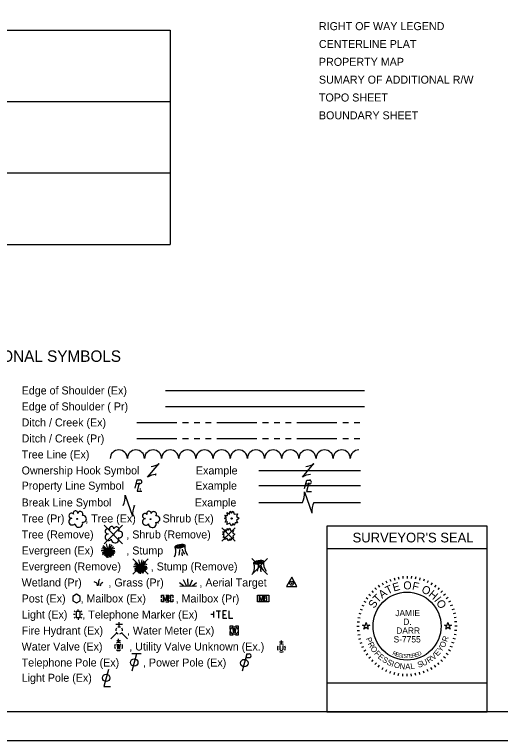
# Model space of a CAD drawing. Extents: x 0 to 34, y 0 to 22.
# Drawn here: x 8.37 to 16.87, y 0 to 12.7 of the extents above; entities that cross this region are included whole.
import ezdxf

# ---------------------------------------------------------------- set-up
doc = ezdxf.new("R2010")
doc.units = 0
for name, color, linetype in [('Default', 7, 'Continuous'), ('SH_Border', 7, 'Continuous'), ('SH_Cut_Line', 7, 'Continuous'), ('SH_Data', 7, 'Continuous'), ('SH_Text', 7, 'Continuous')]:
    doc.layers.add(name, color=color, linetype=linetype)

msp = doc.modelspace()

# ---------------------------------------------------------------- linework, layer by layer
at = {"layer": 'Default'}
for p, q in [((6.786, 12.429), (11.091, 12.429)), ((11.091, 12.429), (11.091, 11.179)), ((6.786, 11.179), (11.091, 11.179)), ((6.786, 11.179), (11.091, 11.179)), ((11.091, 11.179), (11.091, 9.929)), ((6.786, 9.929), (11.091, 9.929)), ((6.786, 9.929), (11.091, 9.929)), ((11.091, 9.929), (11.091, 8.679)), ((6.786, 8.679), (11.091, 8.679)), ((14.934, 2.822), (14.948, 2.785)), ((15.007, 2.845), (15.017, 2.807)), ((15.081, 2.862), (15.088, 2.822)), ((15.157, 2.872), (15.161, 2.832)), ((15.233, 2.875), (15.233, 2.835)), ((15.31, 2.872), (15.306, 2.832)), ((15.385, 2.862), (15.378, 2.822)), ((15.46, 2.845), (15.449, 2.807)), ((15.533, 2.822), (15.519, 2.785)), ((14.671, 2.67), (14.697, 2.64)), ((14.731, 2.717), (14.754, 2.684)), ((14.796, 2.758), (14.816, 2.723)), ((14.864, 2.793), (14.88, 2.757)), ((15.603, 2.793), (15.586, 2.757)), ((15.671, 2.758), (15.651, 2.723)), ((15.735, 2.717), (15.712, 2.684)), ((15.796, 2.67), (15.77, 2.64)), ((14.563, 2.562), (14.594, 2.537)), ((14.615, 2.619), (14.643, 2.59)), ((15.852, 2.619), (15.824, 2.59)), ((15.904, 2.562), (15.873, 2.537)), ((14.476, 2.438), (14.51, 2.418)), ((14.517, 2.502), (14.549, 2.479)), ((15.95, 2.502), (15.917, 2.479)), ((15.991, 2.438), (15.957, 2.418)), ((14.411, 2.299), (14.449, 2.286)), ((14.44, 2.37), (14.477, 2.353)), ((16.026, 2.37), (15.99, 2.353)), ((16.056, 2.299), (16.018, 2.286)), ((14.388, 2.226), (14.427, 2.216)), ((16.079, 2.226), (16.04, 2.216)), ((14.362, 2.076), (14.402, 2.073)), ((14.372, 2.152), (14.411, 2.145)), ((16.095, 2.152), (16.056, 2.145)), ((16.105, 2.076), (16.065, 2.073)), ((14.358, 2), (14.398, 2)), ((14.362, 1.924), (14.402, 1.927)), ((16.105, 1.924), (16.065, 1.927)), ((16.108, 2), (16.068, 2)), ((14.372, 1.848), (14.411, 1.855)), ((14.388, 1.774), (14.427, 1.784)), ((16.079, 1.774), (16.04, 1.784)), ((16.095, 1.848), (16.056, 1.855)), ((14.411, 1.701), (14.449, 1.714)), ((16.056, 1.701), (16.018, 1.714)), ((14.44, 1.63), (14.477, 1.647)), ((14.476, 1.563), (14.51, 1.583)), ((15.991, 1.563), (15.957, 1.583)), ((16.026, 1.63), (15.99, 1.647)), ((14.517, 1.498), (14.549, 1.521)), ((14.563, 1.438), (14.594, 1.463)), ((14.615, 1.381), (14.643, 1.41)), ((15.852, 1.381), (15.824, 1.41)), ((15.904, 1.438), (15.873, 1.463)), ((15.95, 1.498), (15.917, 1.521)), ((14.671, 1.33), (14.697, 1.36)), ((14.731, 1.283), (14.754, 1.316)), ((14.796, 1.242), (14.816, 1.277)), ((15.671, 1.242), (15.651, 1.277)), ((15.735, 1.283), (15.712, 1.316)), ((15.796, 1.33), (15.77, 1.36)), ((14.864, 1.207), (14.88, 1.243)), ((14.934, 1.178), (14.948, 1.215)), ((15.007, 1.155), (15.017, 1.193)), ((15.081, 1.138), (15.088, 1.178)), ((15.157, 1.128), (15.161, 1.168)), ((15.233, 1.125), (15.233, 1.165)), ((15.31, 1.128), (15.306, 1.168)), ((15.385, 1.138), (15.378, 1.178)), ((15.46, 1.155), (15.449, 1.193)), ((15.533, 1.178), (15.519, 1.215)), ((15.603, 1.207), (15.586, 1.243))]:
    msp.add_line(p, q, dxfattribs=at)
for points in [[(14.457, 2.02), (14.504, 2.02), (14.518, 2.065), (14.533, 2.02), (14.58, 2.02), (14.542, 1.992), (14.556, 1.948), (14.518, 1.975), (14.48, 1.948), (14.495, 1.992)], [(15.887, 2.02), (15.934, 2.02), (15.948, 2.065), (15.963, 2.02), (16.01, 2.02), (15.972, 1.992), (15.986, 1.948), (15.948, 1.975), (15.91, 1.948), (15.925, 1.992)]]:
    msp.add_lwpolyline(points, close=True, dxfattribs=at)
msp.add_circle((15.233, 2), 0.595, dxfattribs=at)
at = {"layer": 'SH_Border'}
msp.add_lwpolyline([(1.5, 21.5), (33.5, 21.5), (33.5, 0.5), (1.5, 0.5)], close=True, dxfattribs=at)
at = {"layer": 'SH_Cut_Line'}
msp.add_lwpolyline([(0, 0), (34, 0), (34, 22), (0, 22)], close=True, dxfattribs=at)
at = {"layer": 'SH_Data'}
for p, q in [((16.633, 3.75), (13.833, 3.75)), ((13.833, 3.75), (13.833, 0.5)), ((16.633, 0.5), (16.633, 3.75)), ((16.633, 3.35), (13.833, 3.35)), ((16.633, 0.5), (13.833, 0.5))]:
    msp.add_line(p, q, dxfattribs=at)
msp.add_lwpolyline([(16.633, 0.5), (16.633, 1), (13.833, 1), (13.833, 0.5)], close=True, dxfattribs=at)
at = {"layer": 'SH_Text'}
for p, q in [((11.009, 6.124), (14.492, 6.124)), ((11.009, 5.844), (14.492, 5.844)), ((10.508, 5.564), (11.208, 5.564)), ((11.308, 5.564), (11.408, 5.564)), ((11.508, 5.564), (11.608, 5.564)), ((11.708, 5.564), (11.808, 5.564)), ((11.908, 5.564), (12.608, 5.564)), ((12.708, 5.564), (12.808, 5.564)), ((12.908, 5.564), (13.008, 5.564)), ((13.108, 5.564), (13.208, 5.564)), ((13.308, 5.564), (14.008, 5.564)), ((14.108, 5.564), (14.208, 5.564)), ((14.308, 5.564), (14.408, 5.564)), ((10.508, 5.284), (11.208, 5.284)), ((11.308, 5.284), (11.408, 5.284)), ((11.508, 5.284), (11.608, 5.284)), ((11.708, 5.284), (11.808, 5.284)), ((11.908, 5.284), (12.608, 5.284)), ((12.708, 5.284), (12.808, 5.284)), ((12.908, 5.284), (13.008, 5.284)), ((13.108, 5.284), (13.208, 5.284)), ((13.308, 5.284), (14.008, 5.284)), ((14.108, 5.284), (14.208, 5.284)), ((14.308, 5.284), (14.408, 5.284)), ((10.696, 4.604), (10.896, 4.844)), ((13.404, 4.604), (13.604, 4.844)), ((10.796, 4.724), (10.796, 4.724)), ((12.639, 4.724), (14.421, 4.724)), ((13.504, 4.724), (13.504, 4.724)), ((10.496, 4.493), (10.561, 4.493)), ((10.536, 4.462), (10.536, 4.462)), ((12.639, 4.459), (14.421, 4.459)), ((13.462, 4.489), (13.526, 4.489)), ((13.502, 4.458), (13.502, 4.458)), ((13.439, 4.348), (13.569, 3.98)), ((10.303, 4.292), (10.433, 3.924)), ((10.368, 4.108), (10.368, 4.108)), ((12.639, 4.164), (13.404, 4.164)), ((13.504, 4.164), (13.504, 4.164)), ((13.604, 4.164), (14.421, 4.164)), ((9.936, 3.764), (10.257, 3.443)), ((10.257, 3.764), (9.936, 3.443)), ((11.995, 3.72), (12.227, 3.488)), ((12.227, 3.72), (11.995, 3.488)), ((10.097, 3.604), (10.097, 3.604)), ((12.111, 3.604), (12.111, 3.604)), ((10.007, 3.324), (9.976, 3.439)), ((10.007, 3.324), (10.038, 3.441)), ((9.884, 3.324), (10.007, 3.324)), ((10.007, 3.324), (9.897, 3.353)), ((10.007, 3.324), (9.9, 3.285)), ((10.007, 3.324), (9.907, 3.267)), ((10.007, 3.324), (9.909, 3.381)), ((10.007, 3.324), (9.909, 3.249)), ((10.007, 3.324), (9.92, 3.411)), ((10.007, 3.324), (9.933, 3.237)), ((10.007, 3.324), (9.949, 3.223)), ((10.007, 3.324), (9.965, 3.215)), ((10.007, 3.324), (9.975, 3.202)), ((10.007, 3.324), (9.993, 3.209)), ((10.007, 3.324), (10.073, 3.421)), ((10.007, 3.324), (10.098, 3.394)), ((10.007, 3.324), (10.125, 3.364)), ((10.007, 3.324), (10.12, 3.326)), ((10.007, 3.193), (10.007, 3.324)), ((10.007, 3.324), (10.03, 3.208)), ((10.007, 3.324), (10.055, 3.207)), ((10.007, 3.324), (10.07, 3.229)), ((10.007, 3.324), (10.097, 3.236)), ((10.007, 3.324), (10.103, 3.26)), ((10.007, 3.324), (10.119, 3.275)), ((10.007, 3.324), (10.128, 3.3)), ((11.281, 3.324), (11.281, 3.324)), ((10.437, 3.177), (10.705, 2.91)), ((10.705, 3.177), (10.437, 2.91)), ((12.517, 3.183), (12.795, 2.905)), ((12.795, 3.183), (12.517, 2.905)), ((10.571, 3.044), (10.461, 3.073)), ((10.571, 3.044), (10.473, 3.101)), ((10.571, 3.044), (10.484, 3.131)), ((10.571, 3.044), (10.54, 3.159)), ((10.571, 3.044), (10.602, 3.161)), ((10.571, 3.044), (10.637, 3.141)), ((10.571, 3.044), (10.662, 3.114)), ((10.571, 3.044), (10.689, 3.084)), ((10.448, 3.044), (10.571, 3.044)), ((10.571, 3.044), (10.464, 3.005)), ((10.571, 3.044), (10.471, 2.987)), ((10.571, 3.044), (10.473, 2.969)), ((10.571, 3.044), (10.497, 2.957)), ((10.571, 3.044), (10.513, 2.943)), ((10.571, 3.044), (10.529, 2.935)), ((10.571, 3.044), (10.539, 2.922)), ((10.571, 3.044), (10.557, 2.929)), ((10.571, 3.044), (10.684, 3.046)), ((10.571, 2.913), (10.571, 3.044)), ((10.571, 3.044), (10.594, 2.928)), ((10.571, 3.044), (10.619, 2.927)), ((10.571, 3.044), (10.634, 2.949)), ((10.571, 3.044), (10.661, 2.956)), ((10.571, 3.044), (10.667, 2.98)), ((10.571, 3.044), (10.683, 2.995)), ((10.571, 3.044), (10.692, 3.02)), ((10.571, 3.044), (10.571, 3.044)), ((12.656, 3.044), (12.656, 3.044)), ((12.656, 3.044), (12.656, 3.044)), ((11.373, 2.703), (11.321, 2.809)), ((11.403, 2.704), (11.401, 2.829)), ((11.433, 2.704), (11.482, 2.812)), ((11.324, 2.703), (11.256, 2.76)), ((11.257, 2.702), (11.549, 2.706)), ((11.481, 2.705), (11.548, 2.764)), ((11.014, 2.545), (11.064, 2.545)), ((11.014, 2.423), (11.064, 2.423)), ((11.039, 2.484), (11.039, 2.484)), ((12.718, 2.484), (12.718, 2.484)), ((9.48, 2.268), (9.48, 2.294)), ((9.428, 2.204), (9.401, 2.204)), ((9.431, 2.252), (9.413, 2.271)), ((9.48, 2.204), (9.48, 2.204)), ((9.546, 2.271), (9.528, 2.252)), ((9.558, 2.204), (9.532, 2.204)), ((11.852, 2.204), (11.803, 2.204)), ((11.852, 2.154), (11.852, 2.254)), ((9.431, 2.155), (9.413, 2.137)), ((9.48, 2.14), (9.48, 2.113)), ((9.546, 2.137), (9.528, 2.155)), ((10.198, 1.984), (10.198, 2.07)), ((10.258, 2.027), (10.138, 2.027)), ((10.198, 1.924), (10.198, 1.924)), ((10.198, 1.924), (10.198, 1.924)), ((12.211, 1.924), (12.211, 1.924)), ((10.156, 1.881), (10.052, 1.777)), ((10.24, 1.881), (10.344, 1.777)), ((10.22, 1.746), (10.157, 1.746)), ((10.189, 1.714), (10.189, 1.777)), ((13.067, 1.719), (13.003, 1.719)), ((13.008, 1.661), (13.008, 1.592)), ((13.035, 1.687), (13.035, 1.751)), ((13.062, 1.661), (13.062, 1.592)), ((10.189, 1.644), (10.189, 1.644)), ((13.035, 1.617), (13.035, 1.617)), ((10.502, 1.514), (10.421, 1.214)), ((10.582, 1.514), (10.422, 1.514)), ((12.431, 1.514), (12.35, 1.214)), ((12.414, 1.45), (12.473, 1.45)), ((12.431, 1.514), (12.473, 1.514))]:
    msp.add_line(p, q, dxfattribs=at)
for points in [[(10.475, 4.413), (10.514, 4.562), (10.566, 4.561)], [(10.549, 4.51), (10.51, 4.362), (10.597, 4.362)], [(13.441, 4.409), (13.48, 4.557), (13.531, 4.557)], [(13.515, 4.506), (13.475, 4.358), (13.563, 4.358)], [(12.16, 3.974), (12.19, 4.011), (12.211, 3.958), (12.265, 3.967), (12.249, 3.917), (12.296, 3.887), (12.253, 3.85), (12.265, 3.805), (12.228, 3.808), (12.212, 3.762), (12.19, 3.797), (12.156, 3.756), (12.135, 3.8), (12.084, 3.779), (12.093, 3.826), (12.053, 3.822), (12.076, 3.861), (12.038, 3.89), (12.075, 3.903), (12.045, 3.943), (12.091, 3.938), (12.09, 3.99), (12.127, 3.961), (12.138, 4.01), (12.16, 3.974)], [(12.108, 3.681), (12.133, 3.712), (12.151, 3.667), (12.197, 3.675), (12.183, 3.632), (12.223, 3.607), (12.187, 3.575), (12.197, 3.537), (12.165, 3.539), (12.151, 3.501), (12.133, 3.53), (12.104, 3.495), (12.086, 3.533), (12.043, 3.515), (12.051, 3.555), (12.017, 3.551), (12.037, 3.585), (12.004, 3.609), (12.035, 3.62), (12.01, 3.654), (12.049, 3.65), (12.048, 3.694), (12.08, 3.67), (12.089, 3.711), (12.108, 3.681)], [(9.387, 2.446), (9.451, 2.409), (9.516, 2.446), (9.516, 2.521), (9.451, 2.559), (9.387, 2.521), (9.387, 2.446)], [(10.939, 2.496), (10.939, 2.545), (10.988, 2.545)], [(11.09, 2.545), (11.139, 2.545), (11.139, 2.496)], [(10.988, 2.423), (10.939, 2.423), (10.939, 2.471)], [(10.975, 2.444), (10.975, 2.524), (11.004, 2.444), (11.031, 2.524), (11.031, 2.444)], [(11.09, 2.487), (11.094, 2.49), (11.096, 2.492), (11.097, 2.494), (11.097, 2.495), (11.099, 2.498), (11.099, 2.5), (11.101, 2.504), (11.101, 2.506), (11.101, 2.509), (11.1, 2.512), (11.099, 2.516), (11.097, 2.518), (11.094, 2.521), (11.091, 2.522), (11.09, 2.523), (11.087, 2.524), (11.056, 2.524), (11.056, 2.444), (11.09, 2.444), (11.095, 2.446), (11.099, 2.45), (11.102, 2.455), (11.104, 2.46), (11.104, 2.466), (11.104, 2.47), (11.103, 2.473), (11.101, 2.479), (11.097, 2.483), (11.09, 2.487), (11.056, 2.487)], [(11.139, 2.471), (11.139, 2.423), (11.09, 2.423)], [(12.653, 2.444), (12.653, 2.524), (12.682, 2.444), (12.709, 2.524), (12.709, 2.444)], [(12.769, 2.487), (12.772, 2.49), (12.774, 2.492), (12.775, 2.494), (12.776, 2.495), (12.777, 2.498), (12.777, 2.5), (12.779, 2.504), (12.779, 2.506), (12.779, 2.509), (12.778, 2.512), (12.777, 2.516), (12.775, 2.518), (12.772, 2.521), (12.769, 2.522), (12.768, 2.523), (12.765, 2.524), (12.734, 2.524), (12.734, 2.444), (12.769, 2.444), (12.773, 2.446), (12.777, 2.45), (12.78, 2.455), (12.782, 2.46), (12.782, 2.466), (12.782, 2.47), (12.781, 2.473), (12.779, 2.479), (12.776, 2.483), (12.769, 2.487), (12.734, 2.487)], [(11.893, 2.266), (11.971, 2.266)], [(11.933, 2.266), (11.933, 2.141)], [(12.078, 2.266), (12.01, 2.266), (12.01, 2.141), (12.083, 2.141)], [(12.01, 2.204), (12.059, 2.204)], [(12.118, 2.266), (12.118, 2.141), (12.185, 2.141)], [(12.191, 1.999), (12.136, 1.999), (12.136, 1.944)], [(12.178, 1.969), (12.195, 1.879), (12.211, 1.969), (12.228, 1.879), (12.245, 1.969)], [(12.286, 1.944), (12.286, 1.999), (12.231, 1.999)], [(12.136, 1.904), (12.136, 1.849), (12.191, 1.849)], [(12.231, 1.849), (12.286, 1.849), (12.286, 1.904)], [(10.157, 1.685), (10.173, 1.599), (10.189, 1.685), (10.205, 1.599), (10.221, 1.685)], [(10.009, 1.243), (9.93, 0.943), (10.048, 0.943)]]:
    msp.add_lwpolyline(points, dxfattribs=at)
for points in [[(13.126, 2.694), (13.306, 2.694), (13.216, 2.855)], [(12.618, 2.545), (12.818, 2.545), (12.818, 2.423), (12.618, 2.423)], [(9.446, 2.154), (9.513, 2.154), (9.513, 2.254), (9.446, 2.254)]]:
    msp.add_lwpolyline(points, close=True, dxfattribs=at)
for centre, radius in [((9.464, 3.876), 0.0084), ((10.748, 3.872), 0.0072), ((12.164, 3.884), 0.0115), ((10.097, 3.604), 0.0072), ((12.111, 3.604), 0.00979), ((13.216, 2.752), 0.035), ((13.216, 2.752), 0.008), ((12.211, 1.924), 0.0675), ((10.462, 1.364), 0.065), ((12.388, 1.354), 0.065), ((9.97, 1.095), 0.065)]:
    msp.add_circle(centre, radius, dxfattribs=at)
for centre, radius, start, end in [((10.191, 4.934), 0.15, 0.0098, 179.9926), ((10.491, 4.934), 0.15, 0.0098, 179.9926), ((10.791, 4.934), 0.15, 0.0098, 179.9926), ((11.091, 4.934), 0.15, 0.0098, 179.9926), ((11.391, 4.934), 0.15, 0.0098, 179.9926), ((11.691, 4.934), 0.15, 0.0098, 179.9926), ((11.991, 4.934), 0.15, 0.0098, 179.9926), ((12.291, 4.934), 0.15, 0.0098, 179.9926), ((12.591, 4.934), 0.15, 0.0098, 179.9926), ((12.891, 4.934), 0.15, 0.0098, 179.9926), ((13.191, 4.934), 0.15, 0.0098, 179.9926), ((13.491, 4.934), 0.15, 0.0098, 179.9926), ((13.791, 4.934), 0.15, 0.0098, 179.9926), ((14.091, 4.934), 0.15, 0.0098, 179.9926), ((14.391, 4.934), 0.15, 89.9955, 179.9926), ((10.738, 5.059), 0.267, 273.6945, 306.337), ((13.446, 5.059), 0.267, 273.6945, 306.337), ((10.854, 4.389), 0.267, 93.6945, 126.337), ((13.562, 4.389), 0.267, 93.6945, 126.337), ((10.561, 4.527), 0.0345, 270.471, 81.3281), ((13.526, 4.523), 0.0345, 270.471, 81.3281), ((13.107, 4.316), 0.334, 332.9422, 5.5848), ((9.971, 4.26), 0.334, 332.9422, 5.5848), ((10.765, 3.957), 0.334, 152.9422, 185.5848), ((13.901, 4.012), 0.334, 152.9422, 185.5848), ((9.364, 3.932), 0.0441, 39.0625, 279.5412), ((9.434, 3.977), 0.0395, 354.0047, 205.9741), ((9.518, 3.961), 0.0466, 323.83, 165.0376), ((10.649, 3.928), 0.0441, 39.0625, 279.5412), ((10.719, 3.973), 0.0395, 354.0047, 205.9741), ((10.803, 3.957), 0.0466, 323.83, 165.0376), ((9.378, 3.829), 0.0592, 96.1722, 320.5737), ((9.492, 3.798), 0.0685, 184.9476, 19.4572), ((9.567, 3.877), 0.0574, 259.1453, 101.4596), ((10.663, 3.826), 0.0592, 96.1722, 320.5737), ((10.777, 3.794), 0.0685, 184.9476, 19.4572), ((10.852, 3.873), 0.0574, 259.1453, 101.4596), ((9.997, 3.66), 0.0441, 39.0625, 279.5412), ((10.067, 3.705), 0.0395, 354.0047, 205.9741), ((10.151, 3.689), 0.0466, 323.83, 165.0376), ((10.011, 3.557), 0.0592, 96.1722, 320.5737), ((10.2, 3.605), 0.0574, 259.1453, 101.4596), ((10.125, 3.526), 0.0685, 184.9476, 19.4572), ((10.989, 3.307), 0.2, 331.5338, 20.9269), ((11.005, 3.325), 0.253, 340.7938, 3.5481), ((11.606, 3.427), 0.316, 194.9653, 212.1216), ((11.561, 3.381), 0.215, 171.4106, 219.9194), ((11.476, 3.284), 0.182, 178.7926, 197.1224), ((12.365, 3.027), 0.2, 331.5338, 20.9269), ((12.38, 3.045), 0.253, 340.7938, 3.5481), ((12.982, 3.147), 0.316, 194.9653, 212.1216), ((12.937, 3.101), 0.215, 171.4106, 219.9194), ((12.852, 3.004), 0.182, 178.7926, 197.1224), ((10.198, 1.924), 0.06, 140.021, 184.0629), ((10.198, 1.924), 0.06, 68.1395, 112.038), ((10.198, 1.924), 0.06, 356.0165, 39.9889), ((10.198, 1.924), 0.06, 211.8788, 255.8479), ((10.198, 1.924), 0.06, 283.8239, 329.9097), ((10.189, 1.644), 0.07, 150.0184, 209.9816), ((10.189, 1.644), 0.07, 60.0184, 120.0157), ((10.189, 1.644), 0.07, 330.0184, 29.9816), ((13.035, 1.617), 0.07, 150.0184, 209.9816), ((13.035, 1.617), 0.07, 60.0184, 120.0157), ((13.035, 1.617), 0.07, 330.0184, 29.9816), ((10.189, 1.644), 0.07, 239.9843, 299.9816), ((13.035, 1.617), 0.07, 239.9843, 299.9816), ((13.035, 1.604), 0.03, 205.1924, 334.8076), ((12.474, 1.482), 0.0319, 268.8767, 91.1233)]:
    msp.add_arc(centre, radius, start, end, dxfattribs=at)
for centre, major_axis in [((11.262, 3.399), (0.0868, 0.0187)), ((11.262, 3.399), (0.0651, 0.0141)), ((11.262, 3.399), (0.0488, 0.0105)), ((11.262, 3.399), (0.0275, 0.0059)), ((11.262, 3.399), (0.0154, 0.0033)), ((12.638, 3.119), (0.0868, 0.0187)), ((12.638, 3.119), (0.0651, 0.0141)), ((12.638, 3.119), (0.0488, 0.0105)), ((12.638, 3.119), (0.0275, 0.0059)), ((12.638, 3.119), (0.0154, 0.0033))]:
    msp.add_ellipse(centre, major_axis=major_axis, ratio=0.36865, dxfattribs=at)
for points in [[(9.843, 2.712), (9.843, 2.76), (9.849, 2.804), (9.858, 2.825)], [(9.756, 2.779), (9.797, 2.762), (9.815, 2.708)], [(9.871, 2.705), (9.883, 2.744), (9.912, 2.767)]]:
    msp.add_spline(points, degree=3, dxfattribs=at)

# ---------------------------------------------------------------- texts
at = {"layer": 'Default'}
for s, height, rotation, p in [('T', 0.14, 25.7167, (14.895, 2.552)), ('E', 0.14, 15.7571, (15.002, 2.604)), ('O', 0.14, 359.7812, (15.168, 2.644)), ('F', 0.14, 347.4362, (15.314, 2.642)), ('O', 0.14, 332.2586, (15.473, 2.602)), ('T', 0.14, 46.4344, (14.722, 2.396)), ('A', 0.14, 36.4747, (14.797, 2.478)), ('H', 0.14, 319.9136, (15.597, 2.536)), ('S', 0.14, 57.1924, (14.661, 2.301)), ('I', 0.14, 308.367, (15.7, 2.448)), ('O', 0.14, 303.1491, (15.736, 2.409)), ('P', 0.1, 289.7431, (14.509, 1.784)), ('R', 0.1, 70.983, (15.934, 1.717)), ('R', 0.1, 296.9802, (14.543, 1.693)), ('Y', 0.1, 55.5058, (15.833, 1.54)), ('O', 0.1, 62.7428, (15.883, 1.613)), ('O', 0.1, 304.7158, (14.587, 1.608)), ('F', 0.1, 312.956, (14.653, 1.516)), ('R', 0.07, 334.487, (14.971, 1.505)), ('E', 0.07, 341.04, (15.024, 1.48)), ('G', 0.07, 347.4752, (15.075, 1.462)), ('R', 0.07, 11.9184, (15.326, 1.447)), ('E', 0.07, 17.6836, (15.383, 1.46)), ('D', 0.07, 23.3052, (15.434, 1.477)), ('V', 0.1, 41.0316, (15.695, 1.401)), ('E', 0.1, 48.2687, (15.77, 1.467)), ('E', 0.1, 319.6885, (14.714, 1.45)), ('S', 0.1, 326.9255, (14.789, 1.389)), ('S', 0.1, 334.1626, (14.869, 1.337)), ('I', 0.07, 353.7858, (15.142, 1.447)), ('S', 0.07, 356.8926, (15.169, 1.443)), ('T', 0.07, 3.0061, (15.219, 1.439)), ('E', 0.07, 6.0117, (15.272, 1.441)), ('U', 0.1, 25.5604, (15.517, 1.299)), ('R', 0.1, 33.296, (15.615, 1.347)), ('I', 0.1, 341.3997, (14.952, 1.298)), ('O', 0.1, 345.1351, (14.995, 1.282)), ('N', 0.1, 353.3752, (15.099, 1.255)), ('A', 0.1, 1.1108, (15.203, 1.244)), ('L', 0.1, 8.3479, (15.3, 1.247)), ('S', 0.1, 18.3234, (15.434, 1.271))]:
    msp.add_text(s, height=height, rotation=rotation, dxfattribs=at).set_placement(p)
for s, p in [('JAMIE', (15.027, 2.175)), ('D.', (15.167, 2.022)), ('DARR', (15.044, 1.868)), ('S-7755', (14.998, 1.715))]:
    msp.add_text(s, height=0.11, dxfattribs=at).set_placement(p)
at = {"layer": 'SH_Data'}
for s, height, p in [('RIGHT OF WAY LEGEND                ', 0.14, (13.692, 12.427)), ('CENTERLINE PLAT                    ', 0.14, (13.692, 12.115)), ('PROPERTY MAP                       ', 0.14, (13.692, 11.803)), ('SUMARY OF ADDITIONAL R/W           ', 0.14, (13.692, 11.491)), ('TOPO SHEET                         ', 0.14, (13.692, 11.179)), ('BOUNDARY SHEET                     ', 0.14, (13.692, 10.867)), ("SURVEYOR'S SEAL", 0.17, (14.281, 3.465))]:
    msp.add_text(s, height=height, dxfattribs=at).set_placement(p)
at = {"layer": 'SH_Text'}
for s, height, p in [('CONVENTIONAL SYMBOLS', 0.2, (6.753, 6.624)), ('Edge of Shoulder (Ex)', 0.14, (8.492, 6.054)), ('Edge of Shoulder ( Pr)', 0.14, (8.492, 5.774)), ('Ditch / Creek (Ex)', 0.14, (8.492, 5.494)), ('Ditch / Creek (Pr)', 0.14, (8.492, 5.214)), ('Tree Line (Ex)', 0.14, (8.492, 4.934)), ('Ownership Hook Symbol     ,             Example', 0.14, (8.492, 4.654)), ('Property Line Symbol     ,                  Example', 0.14, (8.492, 4.389)), ('Break Line Symbol       ,                    Example', 0.14, (8.492, 4.094)), ('Tree (Pr)       , Tree (Ex)       , Shrub (Ex)', 0.14, (8.492, 3.814)), ('Tree (Remove)           , Shrub (Remove)', 0.14, (8.492, 3.534)), ('Evergreen (Ex)           , Stump ', 0.14, (8.492, 3.254)), ('Evergreen (Remove)          , Stump (Remove)', 0.14, (8.492, 2.974)), ('Wetland (Pr)         , Grass (Pr)            , Aerial Target    ', 0.14, (8.492, 2.694)), ('Post (Ex)     , Mailbox (Ex)          , Mailbox (Pr)', 0.14, (8.492, 2.414)), ('Light (Ex)     , Telephone Marker (Ex)     ', 0.14, (8.492, 2.134)), ('Fire Hydrant (Ex)        , Water Meter (Ex)', 0.14, (8.492, 1.854)), ('Water Valve (Ex)         , Utility Valve Unknown (Ex.)', 0.14, (8.492, 1.574)), ('Telephone Pole (Ex)        , Power Pole (Ex)', 0.14, (8.492, 1.294)), ('Light Pole (Ex)     ', 0.14, (8.492, 1.027))]:
    msp.add_text(s, height=height, dxfattribs=at).set_placement(p)

doc.saveas('drawing.dxf')
